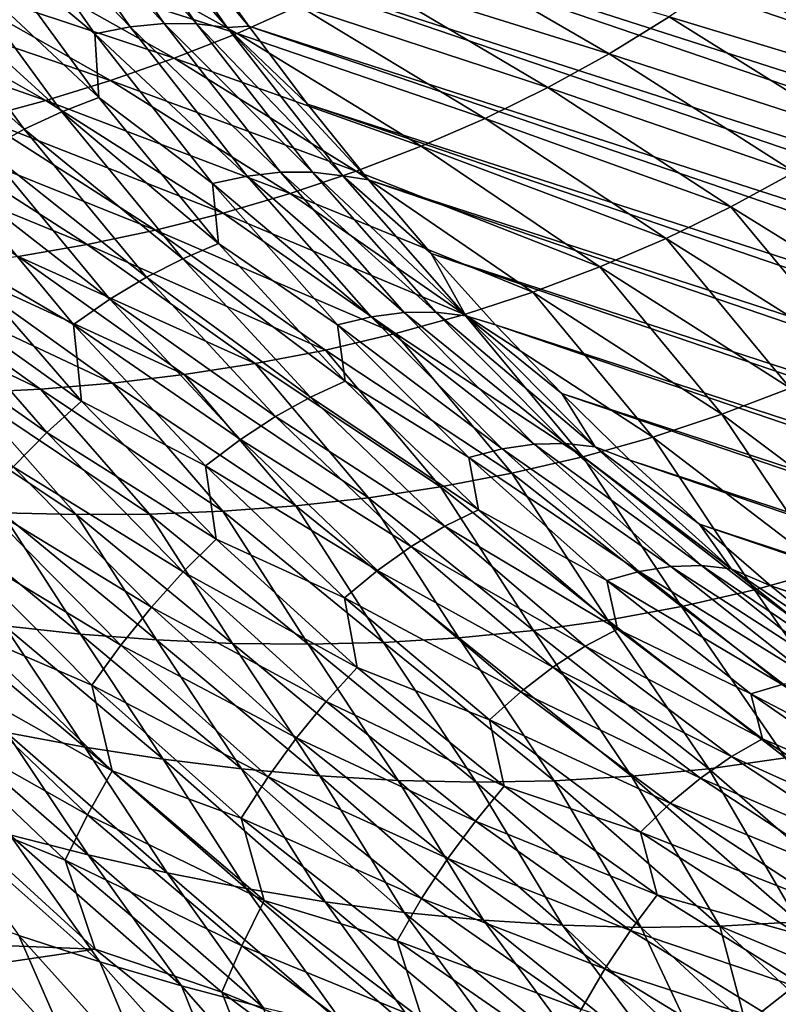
# Model space of a CAD drawing. Header units: metres. Extents: x -46 to 104, y -30 to 30.
# Tile 573 of 656: x 77.29 to 79.25, y -7.08 to -4.54. Entities that reach past the tile are written whole.
import ezdxf

# ---------------------------------------------------------------- set-up
doc = ezdxf.new("R2010")
doc.units = ezdxf.units.M
doc.layers.add('solid_26_000_502_XXX', color=7, linetype='CONTINUOUS')

msp = doc.modelspace()

# ---------------------------------------------------------------- linework, layer by layer
at = {"layer": 'solid_26_000_502_XXX'}
for points in [[(76.480164, -1.757486, 287.593811), (84.665817, -4.294798, 299.915894), (84.752777, -4.560607, 299.801971)], [(76.565346, -2.013851, 287.482971), (76.480164, -1.757486, 287.593811), (84.752777, -4.560607, 299.801971)], [(76.565346, -2.013851, 287.482971), (84.752777, -4.560607, 299.801971), (84.845871, -4.822723, 299.684387)], [(76.656532, -2.266561, 287.368591), (76.565346, -2.013851, 287.482971), (84.845871, -4.822723, 299.684387)], [(76.656532, -2.266561, 287.368591), (84.845871, -4.822723, 299.684387), (84.94503, -5.080961, 299.563232)], [(76.753639, -2.515433, 287.250732), (76.656532, -2.266561, 287.368591), (84.94503, -5.080961, 299.563232)], [(76.753639, -2.515433, 287.250732), (84.94503, -5.080961, 299.563232), (85.050186, -5.335137, 299.438599)], [(76.856613, -2.760286, 287.129456), (76.753639, -2.515433, 287.250732), (85.050186, -5.335137, 299.438599)], [(76.856613, -2.760286, 287.129456), (85.050186, -5.335137, 299.438599), (85.161263, -5.585072, 299.310577)], [(76.96537, -3.00094, 287.004913), (76.856613, -2.760286, 287.129456), (85.161263, -5.585072, 299.310577)], [(76.96537, -3.00094, 287.004913), (85.161263, -5.585072, 299.310577), (85.278175, -5.830588, 299.17923)], [(77.079834, -3.237222, 286.877106), (76.96537, -3.00094, 287.004913), (85.278175, -5.830588, 299.17923)], [(77.079834, -3.237222, 286.877106), (85.278175, -5.830588, 299.17923), (85.400848, -6.071513, 299.044678)], [(77.199921, -3.468959, 286.746216), (77.079834, -3.237222, 286.877106), (85.400848, -6.071513, 299.044678)], [(77.199921, -3.468959, 286.746216), (85.400848, -6.071513, 299.044678), (85.529198, -6.307675, 298.907013)], [(77.325546, -3.695983, 286.612274), (77.199921, -3.468959, 286.746216), (85.529198, -6.307675, 298.907013)], [(77.325546, -3.695983, 286.612274), (85.529198, -6.307675, 298.907013), (85.663124, -6.538907, 298.766327)], [(77.456612, -3.918128, 286.475403), (77.325546, -3.695983, 286.612274), (85.663124, -6.538907, 298.766327)], [(77.456612, -3.918128, 286.475403), (85.663124, -6.538907, 298.766327), (85.802536, -6.765045, 298.622711)], [(77.593025, -4.135234, 286.335693), (77.456612, -3.918128, 286.475403), (85.802536, -6.765045, 298.622711)], [(77.593025, -4.135234, 286.335693), (85.802536, -6.765045, 298.622711), (85.947342, -6.985929, 298.476288)], [(77.734688, -4.347141, 286.193268), (77.593025, -4.135234, 286.335693), (85.947342, -6.985929, 298.476288)], [(77.199966, -4.166288, 285.839081), (77.2929, -4.150308, 285.924347), (77.57579, -4.555793, 285.643372)], [(77.2929, -4.150308, 285.924347), (77.381798, -4.143025, 286.014801), (77.663338, -4.547146, 285.735046)], [(77.57579, -4.555793, 285.643372), (77.2929, -4.150308, 285.924347), (77.663338, -4.547146, 285.735046)], [(77.381798, -4.143025, 286.014801), (77.466164, -4.144701, 286.109619), (77.746796, -4.547897, 285.830688)], [(77.663338, -4.547146, 285.735046), (77.381798, -4.143025, 286.014801), (77.746796, -4.547897, 285.830688)], [(77.466164, -4.144701, 286.109619), (77.54525, -4.155133, 286.208252), (77.825409, -4.557845, 285.929779)], [(77.746796, -4.547897, 285.830688), (77.466164, -4.144701, 286.109619), (77.825409, -4.557845, 285.929779)], [(77.54525, -4.155133, 286.208252), (77.734688, -4.347141, 286.193268), (77.8815, -4.553697, 286.048187)], [(77.825409, -4.557845, 285.929779), (77.54525, -4.155133, 286.208252), (77.8815, -4.553697, 286.048187)], [(77.484619, -4.573559, 285.556488), (77.199966, -4.166288, 285.839081), (77.57579, -4.555793, 285.643372)], [(77.204559, -4.340476, 285.658386), (77.199966, -4.166288, 285.839081), (77.484619, -4.573559, 285.556488)], [(77.364349, -4.30243, 300.16214), (77.208099, -4.366439, 300.024139), (77.851456, -4.572624, 300.161926)], [(77.364349, -4.30243, 300.16214), (77.851456, -4.572624, 300.161926), (78.010651, -4.501893, 300.310791)], [(79.261406, -4.315893, 301.133789), (79.115677, -4.427247, 300.976929), (79.755127, -4.606744, 301.243103)], [(77.106544, -4.374485, 285.584351), (77.204559, -4.340476, 285.658386), (77.494957, -4.73806, 285.373596)], [(77.494957, -4.73806, 285.373596), (77.204559, -4.340476, 285.658386), (77.484619, -4.573559, 285.556488)], [(77.734688, -4.347141, 286.193268), (85.947342, -6.985929, 298.476288), (86.097427, -7.201404, 298.327148)], [(77.8815, -4.553697, 286.048187), (77.734688, -4.347141, 286.193268), (86.097427, -7.201404, 298.327148)], [(78.319427, -4.339811, 300.607239), (78.16674, -4.424345, 300.45932), (78.810989, -4.625399, 300.659088)], [(78.319427, -4.339811, 300.607239), (78.810989, -4.625399, 300.659088), (78.965416, -4.53037, 300.818573)], [(77.006798, -4.416948, 285.516968), (77.106544, -4.374485, 285.584351), (77.399529, -4.774557, 285.297241)], [(77.208099, -4.366439, 300.024139), (77.049339, -4.424639, 299.885986), (77.689453, -4.636715, 300.012939)], [(77.399529, -4.774557, 285.297241), (77.106544, -4.374485, 285.584351), (77.494957, -4.73806, 285.373596)], [(77.208099, -4.366439, 300.024139), (77.689453, -4.636715, 300.012939), (77.851456, -4.572624, 300.161926)], [(77.049339, -4.424639, 299.885986), (76.888336, -4.477188, 299.747833), (77.524925, -4.694352, 299.864044)], [(76.905968, -4.467443, 285.456757), (77.006798, -4.416948, 285.516968), (77.302765, -4.819869, 285.227142)], [(77.302765, -4.819869, 285.227142), (77.006798, -4.416948, 285.516968), (77.399529, -4.774557, 285.297241)], [(77.049339, -4.424639, 299.885986), (77.524925, -4.694352, 299.864044), (77.689453, -4.636715, 300.012939)], [(78.16674, -4.424345, 300.45932), (78.010651, -4.501893, 300.310791), (78.652748, -4.712494, 300.49884)], [(78.16674, -4.424345, 300.45932), (78.652748, -4.712494, 300.49884), (78.810989, -4.625399, 300.659088)], [(79.115677, -4.427247, 300.976929), (78.965416, -4.53037, 300.818573), (79.604172, -4.723559, 301.072998)], [(79.115677, -4.427247, 300.976929), (79.604172, -4.723559, 301.072998), (79.755127, -4.606744, 301.243103)], [(76.888336, -4.477188, 299.747833), (76.725327, -4.524244, 299.609802), (77.358147, -4.745722, 299.715454)], [(76.888336, -4.477188, 299.747833), (77.358147, -4.745722, 299.715454), (77.524925, -4.694352, 299.864044)], [(77.205261, -4.87355, 285.16394), (76.905968, -4.467443, 285.456757), (77.302765, -4.819869, 285.227142)], [(78.010651, -4.501893, 300.310791), (77.851456, -4.572624, 300.161926), (78.491035, -4.791835, 300.338104)], [(78.010651, -4.501893, 300.310791), (78.491035, -4.791835, 300.338104), (78.652748, -4.712494, 300.49884)], [(76.725327, -4.524244, 299.609802), (77.189354, -4.791017, 299.567291), (77.358147, -4.745722, 299.715454)], [(78.965416, -4.53037, 300.818573), (78.810989, -4.625399, 300.659088), (79.448578, -4.831275, 300.901367)], [(78.965416, -4.53037, 300.818573), (79.448578, -4.831275, 300.901367), (79.604172, -4.723559, 301.072998)], [(77.484619, -4.573559, 285.556488), (77.57579, -4.555793, 285.643372), (77.877609, -4.940445, 285.352966)], [(77.57579, -4.555793, 285.643372), (77.663338, -4.547146, 285.735046), (77.96373, -4.930551, 285.445892)], [(77.877609, -4.940445, 285.352966), (77.57579, -4.555793, 285.643372), (77.96373, -4.930551, 285.445892)], [(77.663338, -4.547146, 285.735046), (77.746796, -4.547897, 285.830688), (78.046219, -4.930454, 285.542389)], [(77.96373, -4.930551, 285.445892), (77.663338, -4.547146, 285.735046), (78.046219, -4.930454, 285.542389)], [(77.746796, -4.547897, 285.830688), (77.825409, -4.557845, 285.929779), (78.124329, -4.939958, 285.641937)], [(78.046219, -4.930454, 285.542389), (77.746796, -4.547897, 285.830688), (78.124329, -4.939958, 285.641937)], [(77.825409, -4.557845, 285.929779), (77.8815, -4.553697, 286.048187), (78.033348, -4.754749, 285.900604)], [(77.825409, -4.557845, 285.929779), (78.033348, -4.754749, 285.900604), (78.190125, -4.950153, 285.75061)], [(78.124329, -4.939958, 285.641937), (77.825409, -4.557845, 285.929779), (78.190125, -4.950153, 285.75061)], [(77.8815, -4.553697, 286.048187), (86.097427, -7.201404, 298.327148), (86.252693, -7.411316, 298.175415)], [(78.033348, -4.754749, 285.900604), (77.8815, -4.553697, 286.048187), (86.252693, -7.411316, 298.175415)], [(77.788315, -4.959847, 285.264435), (77.484619, -4.573559, 285.556488), (77.877609, -4.940445, 285.352966)], [(77.494957, -4.73806, 285.373596), (77.484619, -4.573559, 285.556488), (77.788315, -4.959847, 285.264435)], [(77.851456, -4.572624, 300.161926), (77.689453, -4.636715, 300.012939), (78.32618, -4.863619, 300.177216)], [(77.851456, -4.572624, 300.161926), (78.32618, -4.863619, 300.177216), (78.491035, -4.791835, 300.338104)], [(77.689453, -4.636715, 300.012939), (77.524925, -4.694352, 299.864044), (78.158478, -4.928052, 300.016449)], [(77.689453, -4.636715, 300.012939), (78.158478, -4.928052, 300.016449), (78.32618, -4.863619, 300.177216)], [(78.810989, -4.625399, 300.659088), (78.652748, -4.712494, 300.49884), (79.288727, -4.930047, 300.728668)], [(78.810989, -4.625399, 300.659088), (79.288727, -4.930047, 300.728668), (79.448578, -4.831275, 300.901367)], [(77.524925, -4.694352, 299.864044), (77.358147, -4.745722, 299.715454), (77.988243, -4.985352, 299.856018)], [(77.524925, -4.694352, 299.864044), (77.988243, -4.985352, 299.856018), (78.158478, -4.928052, 300.016449)], [(78.652748, -4.712494, 300.49884), (78.491035, -4.791835, 300.338104), (79.124985, -5.020058, 300.555298)], [(78.652748, -4.712494, 300.49884), (79.124985, -5.020058, 300.555298), (79.288727, -4.930047, 300.728668)], [(77.399529, -4.774557, 285.297241), (77.494957, -4.73806, 285.373596), (77.803825, -5.11458, 285.079742)], [(77.803825, -5.11458, 285.079742), (77.494957, -4.73806, 285.373596), (77.788315, -4.959847, 285.264435)], [(77.358147, -4.745722, 299.715454), (77.189354, -4.791017, 299.567291), (77.815742, -5.035736, 299.696167)], [(77.358147, -4.745722, 299.715454), (77.815742, -5.035736, 299.696167), (77.988243, -4.985352, 299.856018)], [(78.033348, -4.754749, 285.900604), (86.252693, -7.411316, 298.175415), (86.413025, -7.615516, 298.021149)], [(78.190125, -4.950153, 285.75061), (78.033348, -4.754749, 285.900604), (86.413025, -7.615516, 298.021149)], [(77.189354, -4.791017, 299.567291), (77.018806, -4.830424, 299.419739), (77.641251, -5.07943, 299.537079)], [(77.189354, -4.791017, 299.567291), (77.641251, -5.07943, 299.537079), (77.815742, -5.035736, 299.696167)], [(77.302765, -4.819869, 285.227142), (77.399529, -4.774557, 285.297241), (77.711128, -5.153346, 285.000977)], [(77.711128, -5.153346, 285.000977), (77.399529, -4.774557, 285.297241), (77.803825, -5.11458, 285.079742)], [(78.491035, -4.791835, 300.338104), (78.32618, -4.863619, 300.177216), (78.95771, -5.101515, 300.381622)], [(78.491035, -4.791835, 300.338104), (78.95771, -5.101515, 300.381622), (79.124985, -5.020058, 300.555298)], [(77.205261, -4.87355, 285.16394), (77.302765, -4.819869, 285.227142), (77.617516, -5.201256, 284.928162)], [(77.617516, -5.201256, 284.928162), (77.302765, -4.819869, 285.227142), (77.711128, -5.153346, 285.000977)], [(77.018806, -4.830424, 299.419739), (76.84671, -4.864133, 299.272949), (77.464996, -5.116654, 299.378906)], [(77.018806, -4.830424, 299.419739), (77.464996, -5.116654, 299.378906), (77.641251, -5.07943, 299.537079)], [(76.84671, -4.864133, 299.272949), (77.287231, -5.147632, 299.221863), (77.464996, -5.116654, 299.378906)], [(78.32618, -4.863619, 300.177216), (78.158478, -4.928052, 300.016449), (78.787254, -5.174641, 300.207977)], [(78.32618, -4.863619, 300.177216), (78.787254, -5.174641, 300.207977), (78.95771, -5.101515, 300.381622)], [(77.107742, -4.935235, 285.108063), (77.205261, -4.87355, 285.16394), (77.523537, -5.257843, 284.861877)], [(77.523537, -5.257843, 284.861877), (77.205261, -4.87355, 285.16394), (77.617516, -5.201256, 284.928162)], [(77.429893, -5.322719, 284.802582), (77.107742, -4.935235, 285.108063), (77.523537, -5.257843, 284.861877)], [(77.12117, -5.141707, 284.954437), (77.107742, -4.935235, 285.108063), (77.429893, -5.322719, 284.802582)], [(77.788315, -4.959847, 285.264435), (77.877609, -4.940445, 285.352966), (78.19754, -5.303217, 285.053894)], [(77.877609, -4.940445, 285.352966), (77.96373, -4.930551, 285.445892), (78.282143, -5.292195, 285.148132)], [(78.19754, -5.303217, 285.053894), (77.877609, -4.940445, 285.352966), (78.282143, -5.292195, 285.148132)], [(77.96373, -4.930551, 285.445892), (78.046219, -4.930454, 285.542389), (78.363617, -5.291332, 285.245514)], [(78.282143, -5.292195, 285.148132), (77.96373, -4.930551, 285.445892), (78.363617, -5.291332, 285.245514)], [(78.158478, -4.928052, 300.016449), (77.988243, -4.985352, 299.856018), (78.613937, -5.239675, 300.034637)], [(78.046219, -4.930454, 285.542389), (78.124329, -4.939958, 285.641937), (78.441193, -5.300436, 285.34549)], [(78.363617, -5.291332, 285.245514), (78.046219, -4.930454, 285.542389), (78.441193, -5.300436, 285.34549)], [(78.124329, -4.939958, 285.641937), (78.190125, -4.950153, 285.75061), (78.351715, -5.139767, 285.598328)], [(78.441193, -5.300436, 285.34549), (78.124329, -4.939958, 285.641937), (78.351715, -5.139767, 285.598328)], [(78.158478, -4.928052, 300.016449), (78.613937, -5.239675, 300.034637), (78.787254, -5.174641, 300.207977)], [(79.288727, -4.930047, 300.728668), (79.124985, -5.020058, 300.555298), (79.620094, -5.326318, 300.670166)], [(78.110214, -5.324097, 284.963684), (77.788315, -4.959847, 285.264435), (78.19754, -5.303217, 285.053894)], [(77.803825, -5.11458, 285.079742), (77.788315, -4.959847, 285.264435), (78.110214, -5.324097, 284.963684)], [(78.190125, -4.950153, 285.75061), (86.413025, -7.615516, 298.021149), (86.578316, -7.813861, 297.864502)], [(78.351715, -5.139767, 285.598328), (78.190125, -4.950153, 285.75061), (86.578316, -7.813861, 297.864502)], [(77.988243, -4.985352, 299.856018), (77.815742, -5.035736, 299.696167), (78.438057, -5.296862, 299.861938)], [(77.988243, -4.985352, 299.856018), (78.438057, -5.296862, 299.861938), (78.613937, -5.239675, 300.034637)], [(79.124985, -5.020058, 300.555298), (78.95771, -5.101515, 300.381622), (79.450432, -5.411179, 300.485321)], [(79.124985, -5.020058, 300.555298), (79.450432, -5.411179, 300.485321), (79.620094, -5.326318, 300.670166)], [(77.815742, -5.035736, 299.696167), (77.641251, -5.07943, 299.537079), (78.259918, -5.346457, 299.690063)], [(77.815742, -5.035736, 299.696167), (78.259918, -5.346457, 299.690063), (78.438057, -5.296862, 299.861938)], [(77.641251, -5.07943, 299.537079), (77.464996, -5.116654, 299.378906), (78.079796, -5.388716, 299.519257)], [(77.641251, -5.07943, 299.537079), (78.079796, -5.388716, 299.519257), (78.259918, -5.346457, 299.690063)], [(77.464996, -5.116654, 299.378906), (77.287231, -5.147632, 299.221863), (77.897934, -5.423893, 299.349731)], [(77.464996, -5.116654, 299.378906), (77.897934, -5.423893, 299.349731), (78.079796, -5.388716, 299.519257)], [(77.711128, -5.153346, 285.000977), (77.803825, -5.11458, 285.079742), (78.130318, -5.469026, 284.777618)], [(78.130318, -5.469026, 284.777618), (77.803825, -5.11458, 285.079742), (78.110214, -5.324097, 284.963684)], [(78.95771, -5.101515, 300.381622), (78.787254, -5.174641, 300.207977), (79.277557, -5.487091, 300.300629)], [(78.95771, -5.101515, 300.381622), (79.277557, -5.487091, 300.300629), (79.450432, -5.411179, 300.485321)], [(77.027222, -5.219287, 284.912964), (77.12117, -5.141707, 284.954437), (77.450203, -5.520533, 284.645721)], [(77.287231, -5.147632, 299.221863), (77.108177, -5.172578, 299.06601), (77.714592, -5.452246, 299.181641)], [(77.450203, -5.520533, 284.645721), (77.12117, -5.141707, 284.954437), (77.429893, -5.322719, 284.802582)], [(77.287231, -5.147632, 299.221863), (77.714592, -5.452246, 299.181641), (77.897934, -5.423893, 299.349731)], [(78.351715, -5.139767, 285.598328), (86.578316, -7.813861, 297.864502), (86.748444, -8.006209, 297.705597)], [(78.518005, -5.323451, 285.443817), (78.351715, -5.139767, 285.598328), (86.748444, -8.006209, 297.705597)], [(78.441193, -5.300436, 285.34549), (78.351715, -5.139767, 285.598328), (78.518005, -5.323451, 285.443817)], [(77.108177, -5.172578, 299.06601), (76.92804, -5.191708, 298.911499), (77.529991, -5.474023, 299.015137)], [(77.108177, -5.172578, 299.06601), (77.529991, -5.474023, 299.015137), (77.714592, -5.452246, 299.181641)], [(77.617516, -5.201256, 284.928162), (77.711128, -5.153346, 285.000977), (78.040504, -5.509833, 284.696411)], [(78.040504, -5.509833, 284.696411), (77.711128, -5.153346, 285.000977), (78.130318, -5.469026, 284.777618)], [(78.787254, -5.174641, 300.207977), (78.613937, -5.239675, 300.034637), (79.101791, -5.554307, 300.116364)], [(78.787254, -5.174641, 300.207977), (79.101791, -5.554307, 300.116364), (79.277557, -5.487091, 300.300629)], [(76.92804, -5.191708, 298.911499), (76.747009, -5.205228, 298.758453), (77.344345, -5.489472, 298.850372)], [(76.92804, -5.191708, 298.911499), (77.344345, -5.489472, 298.850372), (77.529991, -5.474023, 299.015137)], [(77.523537, -5.257843, 284.861877), (77.617516, -5.201256, 284.928162), (77.950195, -5.56008, 284.620758)], [(77.950195, -5.56008, 284.620758), (77.617516, -5.201256, 284.928162), (78.040504, -5.509833, 284.696411)], [(76.747009, -5.205228, 298.758453), (77.15786, -5.498832, 298.687408), (77.344345, -5.489472, 298.850372)], [(76.935455, -5.30347, 284.879761), (77.027222, -5.219287, 284.912964), (77.360786, -5.601637, 284.600372)], [(77.360786, -5.601637, 284.600372), (77.027222, -5.219287, 284.912964), (77.450203, -5.520533, 284.645721)], [(78.613937, -5.239675, 300.034637), (78.438057, -5.296862, 299.861938), (78.923447, -5.613093, 299.932861)], [(78.613937, -5.239675, 300.034637), (78.923447, -5.613093, 299.932861), (79.101791, -5.554307, 300.116364)], [(77.429893, -5.322719, 284.802582), (77.523537, -5.257843, 284.861877), (77.859924, -5.619278, 284.551331)], [(77.859924, -5.619278, 284.551331), (77.523537, -5.257843, 284.861877), (77.950195, -5.56008, 284.620758)], [(77.273811, -5.689544, 284.562988), (76.935455, -5.30347, 284.879761), (77.360786, -5.601637, 284.600372)], [(78.110214, -5.324097, 284.963684), (78.19754, -5.303217, 285.053894), (78.534698, -5.64312, 284.747009)], [(78.19754, -5.303217, 285.053894), (78.282143, -5.292195, 285.148132), (78.617722, -5.631096, 284.84256)], [(78.534698, -5.64312, 284.747009), (78.19754, -5.303217, 285.053894), (78.617722, -5.631096, 284.84256)], [(78.438057, -5.296862, 299.861938), (78.259918, -5.346457, 299.690063), (78.742828, -5.663723, 299.750397)], [(78.282143, -5.292195, 285.148132), (78.363617, -5.291332, 285.245514), (78.698135, -5.629552, 284.940826)], [(78.617722, -5.631096, 284.84256), (78.282143, -5.292195, 285.148132), (78.698135, -5.629552, 284.940826)], [(78.363617, -5.291332, 285.245514), (78.441193, -5.300436, 285.34549), (78.775154, -5.638299, 285.04129)], [(78.698135, -5.629552, 284.940826), (78.363617, -5.291332, 285.245514), (78.775154, -5.638299, 285.04129)], [(78.438057, -5.296862, 299.861938), (78.742828, -5.663723, 299.750397), (78.923447, -5.613093, 299.932861)], [(78.441193, -5.300436, 285.34549), (78.518005, -5.323451, 285.443817), (78.688873, -5.501073, 285.287262)], [(78.775154, -5.638299, 285.04129), (78.441193, -5.300436, 285.34549), (78.688873, -5.501073, 285.287262)], [(77.770355, -5.687023, 284.488586), (77.429893, -5.322719, 284.802582), (77.859924, -5.619278, 284.551331)], [(77.450203, -5.520533, 284.645721), (77.429893, -5.322719, 284.802582), (77.770355, -5.687023, 284.488586)], [(78.44944, -5.665313, 284.65506), (78.110214, -5.324097, 284.963684), (78.534698, -5.64312, 284.747009)], [(78.130318, -5.469026, 284.777618), (78.110214, -5.324097, 284.963684), (78.44944, -5.665313, 284.65506)], [(78.518005, -5.323451, 285.443817), (86.748444, -8.006209, 297.705597), (86.923286, -8.192426, 297.544495)], [(78.688873, -5.501073, 285.287262), (78.518005, -5.323451, 285.443817), (86.923286, -8.192426, 297.544495)], [(78.259918, -5.346457, 299.690063), (78.079796, -5.388716, 299.519257), (78.560204, -5.706475, 299.569183)], [(78.259918, -5.346457, 299.690063), (78.560204, -5.706475, 299.569183), (78.742828, -5.663723, 299.750397)], [(78.079796, -5.388716, 299.519257), (77.897934, -5.423893, 299.349731), (78.375847, -5.741626, 299.389496)], [(78.079796, -5.388716, 299.519257), (78.375847, -5.741626, 299.389496), (78.560204, -5.706475, 299.569183)], [(77.897934, -5.423893, 299.349731), (77.714592, -5.452246, 299.181641), (78.189995, -5.769456, 299.211456)], [(77.897934, -5.423893, 299.349731), (78.189995, -5.769456, 299.211456), (78.375847, -5.741626, 299.389496)], [(77.714592, -5.452246, 299.181641), (77.529991, -5.474023, 299.015137), (78.002884, -5.790239, 299.035278)], [(77.714592, -5.452246, 299.181641), (78.002884, -5.790239, 299.035278), (78.189995, -5.769456, 299.211456)], [(77.529991, -5.474023, 299.015137), (77.344345, -5.489472, 298.850372), (77.814728, -5.804246, 298.861115)], [(77.529991, -5.474023, 299.015137), (77.814728, -5.804246, 298.861115), (78.002884, -5.790239, 299.035278)], [(78.040504, -5.509833, 284.696411), (78.130318, -5.469026, 284.777618), (78.473579, -5.800449, 284.468048)], [(78.473579, -5.800449, 284.468048), (78.130318, -5.469026, 284.777618), (78.44944, -5.665313, 284.65506)], [(77.15786, -5.498832, 298.687408), (76.970734, -5.502335, 298.526428), (77.436111, -5.812982, 298.519287)], [(76.970734, -5.502335, 298.526428), (77.246017, -5.808218, 298.351837), (77.436111, -5.812982, 298.519287)], [(77.344345, -5.489472, 298.850372), (77.15786, -5.498832, 298.687408), (77.62574, -5.81174, 298.689087)], [(77.15786, -5.498832, 298.687408), (77.436111, -5.812982, 298.519287), (77.62574, -5.81174, 298.689087)], [(77.344345, -5.489472, 298.850372), (77.62574, -5.81174, 298.689087), (77.814728, -5.804246, 298.861115)], [(78.688873, -5.501073, 285.287262), (86.923286, -8.192426, 297.544495), (87.10273, -8.372377, 297.381348)], [(78.864189, -5.672503, 285.128723), (78.688873, -5.501073, 285.287262), (87.10273, -8.372377, 297.381348)], [(78.775154, -5.638299, 285.04129), (78.688873, -5.501073, 285.287262), (78.864189, -5.672503, 285.128723)], [(79.277557, -5.487091, 300.300629), (79.101791, -5.554307, 300.116364), (79.555351, -5.894029, 300.197144)], [(77.360786, -5.601637, 284.600372), (77.450203, -5.520533, 284.645721), (77.797058, -5.876012, 284.328888)], [(77.797058, -5.876012, 284.328888), (77.450203, -5.520533, 284.645721), (77.770355, -5.687023, 284.488586)], [(77.950195, -5.56008, 284.620758), (78.040504, -5.509833, 284.696411), (78.386772, -5.843061, 284.384338)], [(78.386772, -5.843061, 284.384338), (78.040504, -5.509833, 284.696411), (78.473579, -5.800449, 284.468048)], [(79.101791, -5.554307, 300.116364), (78.923447, -5.613093, 299.932861), (79.371498, -5.95487, 299.999329)], [(79.101791, -5.554307, 300.116364), (79.371498, -5.95487, 299.999329), (79.555351, -5.894029, 300.197144)], [(77.859924, -5.619278, 284.551331), (77.950195, -5.56008, 284.620758), (78.299919, -5.895371, 284.305817)], [(78.299919, -5.895371, 284.305817), (77.950195, -5.56008, 284.620758), (78.386772, -5.843061, 284.384338)], [(77.273811, -5.689544, 284.562988), (77.360786, -5.601637, 284.600372), (77.712379, -5.960269, 284.27951)], [(77.712379, -5.960269, 284.27951), (77.360786, -5.601637, 284.600372), (77.797058, -5.876012, 284.328888)], [(77.770355, -5.687023, 284.488586), (77.859924, -5.619278, 284.551331), (78.213516, -5.956878, 284.233154)], [(78.213516, -5.956878, 284.233154), (77.859924, -5.619278, 284.551331), (78.299919, -5.895371, 284.305817)], [(78.534698, -5.64312, 284.747009), (78.617722, -5.631096, 284.84256), (78.969543, -5.946332, 284.530029)], [(78.617722, -5.631096, 284.84256), (78.698135, -5.629552, 284.940826), (79.048851, -5.944193, 284.629181)], [(78.969543, -5.946332, 284.530029), (78.617722, -5.631096, 284.84256), (79.048851, -5.944193, 284.629181)], [(78.698135, -5.629552, 284.940826), (78.775154, -5.638299, 285.04129), (79.12529, -5.95263, 284.730133)], [(79.048851, -5.944193, 284.629181), (78.698135, -5.629552, 284.940826), (79.12529, -5.95263, 284.730133)], [(78.923447, -5.613093, 299.932861), (78.742828, -5.663723, 299.750397), (79.18531, -6.006736, 299.802795)], [(78.923447, -5.613093, 299.932861), (79.18531, -6.006736, 299.802795), (79.371498, -5.95487, 299.999329)], [(78.44944, -5.665313, 284.65506), (78.534698, -5.64312, 284.747009), (78.888176, -5.959227, 284.433105)], [(78.888176, -5.959227, 284.433105), (78.534698, -5.64312, 284.747009), (78.969543, -5.946332, 284.530029)], [(78.775154, -5.638299, 285.04129), (78.864189, -5.672503, 285.128723), (79.043839, -5.837617, 284.968323)], [(79.12529, -5.95263, 284.730133), (78.775154, -5.638299, 285.04129), (79.043839, -5.837617, 284.968323)], [(78.805069, -5.982563, 284.339386), (78.44944, -5.665313, 284.65506), (78.888176, -5.959227, 284.433105)], [(78.473579, -5.800449, 284.468048), (78.44944, -5.665313, 284.65506), (78.805069, -5.982563, 284.339386)], [(78.742828, -5.663723, 299.750397), (78.560204, -5.706475, 299.569183), (78.997093, -6.04994, 299.607758)], [(78.742828, -5.663723, 299.750397), (78.997093, -6.04994, 299.607758), (79.18531, -6.006736, 299.802795)], [(78.864189, -5.672503, 285.128723), (87.10273, -8.372377, 297.381348), (87.286636, -8.545938, 297.216278)], [(79.043839, -5.837617, 284.968323), (78.864189, -5.672503, 285.128723), (87.286636, -8.545938, 297.216278)], [(77.189896, -5.7836, 284.533936), (77.273811, -5.689544, 284.562988), (77.630432, -6.051506, 284.237915)], [(77.630432, -6.051506, 284.237915), (77.273811, -5.689544, 284.562988), (77.712379, -5.960269, 284.27951)], [(78.128212, -6.027155, 284.16687), (77.770355, -5.687023, 284.488586), (78.213516, -5.956878, 284.233154)], [(77.797058, -5.876012, 284.328888), (77.770355, -5.687023, 284.488586), (78.128212, -6.027155, 284.16687)], [(78.560204, -5.706475, 299.569183), (78.375847, -5.741626, 299.389496), (78.807106, -6.084796, 299.41452)], [(78.560204, -5.706475, 299.569183), (78.807106, -6.084796, 299.41452), (78.997093, -6.04994, 299.607758)], [(78.375847, -5.741626, 299.389496), (78.189995, -5.769456, 299.211456), (78.615623, -6.111618, 299.223267)], [(78.375847, -5.741626, 299.389496), (78.615623, -6.111618, 299.223267), (78.807106, -6.084796, 299.41452)], [(77.109627, -5.883122, 284.513367), (77.189896, -5.7836, 284.533936), (77.551781, -6.149044, 284.204407)], [(77.551781, -6.149044, 284.204407), (77.189896, -5.7836, 284.533936), (77.630432, -6.051506, 284.237915)], [(78.189995, -5.769456, 299.211456), (78.002884, -5.790239, 299.035278), (78.422882, -6.130717, 299.034241)], [(78.189995, -5.769456, 299.211456), (78.422882, -6.130717, 299.034241), (78.615623, -6.111618, 299.223267)], [(77.055634, -5.797692, 298.186798), (77.251877, -6.099822, 297.954102), (77.447823, -6.120867, 298.127106)], [(77.246017, -5.808218, 298.351837), (77.055634, -5.797692, 298.186798), (77.447823, -6.120867, 298.127106)], [(77.246017, -5.808218, 298.351837), (77.447823, -6.120867, 298.127106), (77.6437, -6.135921, 298.30304)], [(77.436111, -5.812982, 298.519287), (77.246017, -5.808218, 298.351837), (77.6437, -6.135921, 298.30304)], [(77.814728, -5.804246, 298.861115), (77.62574, -5.81174, 298.689087), (78.034523, -6.146967, 298.663361)], [(78.002884, -5.790239, 299.035278), (77.814728, -5.804246, 298.861115), (78.229111, -6.1424, 298.847534)], [(77.814728, -5.804246, 298.861115), (78.034523, -6.146967, 298.663361), (78.229111, -6.1424, 298.847534)], [(78.002884, -5.790239, 299.035278), (78.229111, -6.1424, 298.847534), (78.422882, -6.130717, 299.034241)], [(78.386772, -5.843061, 284.384338), (78.473579, -5.800449, 284.468048), (78.83268, -6.107962, 284.151825)], [(78.83268, -6.107962, 284.151825), (78.473579, -5.800449, 284.468048), (78.805069, -5.982563, 284.339386)], [(77.62574, -5.81174, 298.689087), (77.436111, -5.812982, 298.519287), (77.839325, -6.144713, 298.481842)], [(77.436111, -5.812982, 298.519287), (77.6437, -6.135921, 298.30304), (77.839325, -6.144713, 298.481842)], [(77.62574, -5.81174, 298.689087), (77.839325, -6.144713, 298.481842), (78.034523, -6.146967, 298.663361)], [(78.299919, -5.895371, 284.305817), (78.386772, -5.843061, 284.384338), (78.749001, -6.152135, 284.065582)], [(78.749001, -6.152135, 284.065582), (78.386772, -5.843061, 284.384338), (78.83268, -6.107962, 284.151825)], [(79.043839, -5.837617, 284.968323), (87.286636, -8.545938, 297.216278), (87.474876, -8.712982, 297.049347)], [(79.227669, -5.996295, 284.806183), (79.043839, -5.837617, 284.968323), (87.474876, -8.712982, 297.049347)], [(79.12529, -5.95263, 284.730133), (79.043839, -5.837617, 284.968323), (79.227669, -5.996295, 284.806183)], [(77.476997, -6.252174, 284.17923), (77.109627, -5.883122, 284.513367), (77.551781, -6.149044, 284.204407)], [(77.154533, -6.113164, 284.390625), (77.109627, -5.883122, 284.513367), (77.476997, -6.252174, 284.17923)], [(77.712379, -5.960269, 284.27951), (77.797058, -5.876012, 284.328888), (78.160797, -6.207194, 284.00473)], [(78.160797, -6.207194, 284.00473), (77.797058, -5.876012, 284.328888), (78.128212, -6.027155, 284.16687)], [(78.213516, -5.956878, 284.233154), (78.299919, -5.895371, 284.305817), (78.665741, -6.206227, 283.984131)], [(78.665741, -6.206227, 283.984131), (78.299919, -5.895371, 284.305817), (78.749001, -6.152135, 284.065582)], [(77.630432, -6.051506, 284.237915), (77.712379, -5.960269, 284.27951), (78.08107, -6.294218, 283.951294)], [(78.08107, -6.294218, 283.951294), (77.712379, -5.960269, 284.27951), (78.160797, -6.207194, 284.00473)], [(78.128212, -6.027155, 284.16687), (78.213516, -5.956878, 284.233154), (78.583359, -6.269725, 283.908234)], [(78.583359, -6.269725, 283.908234), (78.213516, -5.956878, 284.233154), (78.665741, -6.206227, 283.984131)], [(78.805069, -5.982563, 284.339386), (78.888176, -5.959227, 284.433105), (79.257004, -6.250677, 284.113098)], [(78.888176, -5.959227, 284.433105), (78.969543, -5.946332, 284.530029), (79.336662, -6.237046, 284.211365)], [(79.257004, -6.250677, 284.113098), (78.888176, -5.959227, 284.433105), (79.336662, -6.237046, 284.211365)], [(78.969543, -5.946332, 284.530029), (79.048851, -5.944193, 284.629181), (79.414825, -6.234403, 284.311432)], [(79.336662, -6.237046, 284.211365), (78.969543, -5.946332, 284.530029), (79.414825, -6.234403, 284.311432)], [(79.048851, -5.944193, 284.629181), (79.12529, -5.95263, 284.730133), (79.490654, -6.242575, 284.412872)], [(79.414825, -6.234403, 284.311432), (79.048851, -5.944193, 284.629181), (79.490654, -6.242575, 284.412872)], [(79.12529, -5.95263, 284.730133), (79.227669, -5.996295, 284.806183), (79.415565, -6.148421, 284.642426)], [(79.490654, -6.242575, 284.412872), (79.12529, -5.95263, 284.730133), (79.415565, -6.148421, 284.642426)], [(79.371498, -5.95487, 299.999329), (79.18531, -6.006736, 299.802795), (79.655312, -6.356551, 299.919525)], [(79.176125, -6.274981, 284.017609), (78.805069, -5.982563, 284.339386), (79.257004, -6.250677, 284.113098)], [(78.83268, -6.107962, 284.151825), (78.805069, -5.982563, 284.339386), (79.176125, -6.274981, 284.017609)], [(79.18531, -6.006736, 299.802795), (78.997093, -6.04994, 299.607758), (79.461197, -6.40286, 299.708557)], [(79.18531, -6.006736, 299.802795), (79.461197, -6.40286, 299.708557), (79.655312, -6.356551, 299.919525)], [(79.227669, -5.996295, 284.806183), (87.474876, -8.712982, 297.049347), (87.667328, -8.873395, 296.880737)], [(79.415565, -6.148421, 284.642426), (79.227669, -5.996295, 284.806183), (87.667328, -8.873395, 296.880737)], [(78.502472, -6.342189, 283.838379), (78.128212, -6.027155, 284.16687), (78.583359, -6.269725, 283.908234)], [(78.160797, -6.207194, 284.00473), (78.128212, -6.027155, 284.16687), (78.502472, -6.342189, 283.838379)], [(77.551781, -6.149044, 284.204407), (77.630432, -6.051506, 284.237915), (78.004356, -6.388375, 283.905396)], [(78.004356, -6.388375, 283.905396), (77.630432, -6.051506, 284.237915), (78.08107, -6.294218, 283.951294)], [(78.997093, -6.04994, 299.607758), (78.807106, -6.084796, 299.41452), (79.265236, -6.439876, 299.499634)], [(78.997093, -6.04994, 299.607758), (79.265236, -6.439876, 299.499634), (79.461197, -6.40286, 299.708557)], [(77.056015, -6.073038, 297.784058), (77.256859, -6.374759, 297.565216), (77.458626, -6.412019, 297.743958)], [(77.251877, -6.099822, 297.954102), (77.056015, -6.073038, 297.784058), (77.458626, -6.412019, 297.743958)], [(78.807106, -6.084796, 299.41452), (78.615623, -6.111618, 299.223267), (79.067688, -6.467955, 299.292969)], [(78.807106, -6.084796, 299.41452), (79.067688, -6.467955, 299.292969), (79.265236, -6.439876, 299.499634)], [(77.085197, -6.22279, 284.385803), (77.154533, -6.113164, 284.390625), (77.529327, -6.473464, 284.052887)], [(77.529327, -6.473464, 284.052887), (77.154533, -6.113164, 284.390625), (77.476997, -6.252174, 284.17923)], [(77.251877, -6.099822, 297.954102), (77.458626, -6.412019, 297.743958), (77.660645, -6.443248, 297.926208)], [(77.447823, -6.120867, 298.127106), (77.251877, -6.099822, 297.954102), (77.660645, -6.443248, 297.926208)], [(78.615623, -6.111618, 299.223267), (78.422882, -6.130717, 299.034241), (78.86882, -6.487452, 299.088837)], [(78.615623, -6.111618, 299.223267), (78.86882, -6.487452, 299.088837), (79.067688, -6.467955, 299.292969)], [(78.749001, -6.152135, 284.065582), (78.83268, -6.107962, 284.151825), (79.206657, -6.390739, 283.829803)], [(79.206657, -6.390739, 283.829803), (78.83268, -6.107962, 284.151825), (79.176125, -6.274981, 284.017609)], [(77.447823, -6.120867, 298.127106), (77.660645, -6.443248, 297.926208), (77.862778, -6.468171, 298.111908)], [(77.6437, -6.135921, 298.30304), (77.447823, -6.120867, 298.127106), (77.862778, -6.468171, 298.111908)], [(77.6437, -6.135921, 298.30304), (77.862778, -6.468171, 298.111908), (78.064857, -6.486493, 298.300964)], [(77.839325, -6.144713, 298.481842), (77.6437, -6.135921, 298.30304), (78.064857, -6.486493, 298.300964)], [(78.422882, -6.130717, 299.034241), (78.229111, -6.1424, 298.847534), (78.668884, -6.498714, 298.88739)], [(78.422882, -6.130717, 299.034241), (78.668884, -6.498714, 298.88739), (78.86882, -6.487452, 299.088837)], [(77.476997, -6.252174, 284.17923), (77.551781, -6.149044, 284.204407), (77.931198, -6.488965, 283.867371)], [(77.931198, -6.488965, 283.867371), (77.551781, -6.149044, 284.204407), (78.004356, -6.388375, 283.905396)], [(77.839325, -6.144713, 298.481842), (78.064857, -6.486493, 298.300964), (78.266693, -6.497903, 298.493317)], [(78.034523, -6.146967, 298.663361), (77.839325, -6.144713, 298.481842), (78.266693, -6.497903, 298.493317)], [(78.229111, -6.1424, 298.847534), (78.034523, -6.146967, 298.663361), (78.468102, -6.502086, 298.688843)], [(78.034523, -6.146967, 298.663361), (78.266693, -6.497903, 298.493317), (78.468102, -6.502086, 298.688843)], [(78.229111, -6.1424, 298.847534), (78.468102, -6.502086, 298.688843), (78.668884, -6.498714, 298.88739)], [(78.665741, -6.206227, 283.984131), (78.749001, -6.152135, 284.065582), (79.126213, -6.436222, 283.740997)], [(79.126213, -6.436222, 283.740997), (78.749001, -6.152135, 284.065582), (79.206657, -6.390739, 283.829803)], [(78.08107, -6.294218, 283.951294), (78.160797, -6.207194, 284.00473), (78.540459, -6.513192, 283.674133)], [(78.540459, -6.513192, 283.674133), (78.160797, -6.207194, 284.00473), (78.502472, -6.342189, 283.838379)], [(78.583359, -6.269725, 283.908234), (78.665741, -6.206227, 283.984131), (79.046669, -6.491807, 283.656616)], [(79.046669, -6.491807, 283.656616), (78.665741, -6.206227, 283.984131), (79.126213, -6.436222, 283.740997)], [(77.021187, -6.335672, 284.389679), (77.085197, -6.22279, 284.385803), (77.465775, -6.586679, 284.043243)], [(77.465775, -6.586679, 284.043243), (77.085197, -6.22279, 284.385803), (77.529327, -6.473464, 284.052887)], [(77.862114, -6.595258, 283.837494), (77.476997, -6.252174, 284.17923), (77.931198, -6.488965, 283.867371)], [(77.529327, -6.473464, 284.052887), (77.476997, -6.252174, 284.17923), (77.862114, -6.595258, 283.837494)], [(79.176125, -6.274981, 284.017609), (79.257004, -6.250677, 284.113098), (79.640175, -6.516675, 283.787811)], [(78.502472, -6.342189, 283.838379), (78.583359, -6.269725, 283.908234), (78.968437, -6.556973, 283.577423)], [(78.968437, -6.556973, 283.577423), (78.583359, -6.269725, 283.908234), (79.046669, -6.491807, 283.656616)], [(79.5616, -6.541767, 283.690521), (79.176125, -6.274981, 284.017609), (79.640175, -6.516675, 283.787811)], [(79.206657, -6.390739, 283.829803), (79.176125, -6.274981, 284.017609), (79.5616, -6.541767, 283.690521)], [(78.004356, -6.388375, 283.905396), (78.08107, -6.294218, 283.951294), (78.465851, -6.602585, 283.616577)], [(78.465851, -6.602585, 283.616577), (78.08107, -6.294218, 283.951294), (78.540459, -6.513192, 283.674133)], [(77.407639, -6.703195, 284.042236), (77.091629, -6.574636, 284.286346), (77.021187, -6.335672, 284.389679)], [(77.407639, -6.703195, 284.042236), (77.021187, -6.335672, 284.389679), (77.465775, -6.586679, 284.043243)], [(77.055519, -6.331759, 297.390015), (77.265015, -6.637909, 297.188904), (77.467667, -6.690112, 297.369293)], [(77.256859, -6.374759, 297.565216), (77.055519, -6.331759, 297.390015), (77.467667, -6.690112, 297.369293)], [(78.892128, -6.631266, 283.503937), (78.502472, -6.342189, 283.838379), (78.968437, -6.556973, 283.577423)], [(78.540459, -6.513192, 283.674133), (78.502472, -6.342189, 283.838379), (78.892128, -6.631266, 283.503937)], [(77.256859, -6.374759, 297.565216), (77.467667, -6.690112, 297.369293), (77.670914, -6.736561, 297.553589)], [(77.458626, -6.412019, 297.743958), (77.256859, -6.374759, 297.565216), (77.670914, -6.736561, 297.553589)], [(77.931198, -6.488965, 283.867371), (78.004356, -6.388375, 283.905396), (78.394569, -6.699241, 283.566315)], [(78.394569, -6.699241, 283.566315), (78.004356, -6.388375, 283.905396), (78.465851, -6.602585, 283.616577)], [(79.126213, -6.436222, 283.740997), (79.206657, -6.390739, 283.829803), (79.594513, -6.648025, 283.502869)], [(79.594513, -6.648025, 283.502869), (79.206657, -6.390739, 283.829803), (79.5616, -6.541767, 283.690521)], [(77.458626, -6.412019, 297.743958), (77.670914, -6.736561, 297.553589), (77.874565, -6.776919, 297.74176)], [(77.660645, -6.443248, 297.926208), (77.458626, -6.412019, 297.743958), (77.874565, -6.776919, 297.74176)], [(77.660645, -6.443248, 297.926208), (77.874565, -6.776919, 297.74176), (78.078484, -6.810893, 297.933777)], [(77.862778, -6.468171, 298.111908), (77.660645, -6.443248, 297.926208), (78.078484, -6.810893, 297.933777)], [(79.046669, -6.491807, 283.656616), (79.126213, -6.436222, 283.740997), (79.517395, -6.694559, 283.411499)], [(79.265236, -6.439876, 299.499634), (79.067688, -6.467955, 299.292969), (79.498878, -6.842786, 299.376801)], [(79.517395, -6.694559, 283.411499), (79.126213, -6.436222, 283.740997), (79.594513, -6.648025, 283.502869)], [(77.862778, -6.468171, 298.111908), (78.078484, -6.810893, 297.933777), (78.282524, -6.838182, 298.129547)], [(78.064857, -6.486493, 298.300964), (77.862778, -6.468171, 298.111908), (78.282524, -6.838182, 298.129547)], [(79.067688, -6.467955, 299.292969), (78.86882, -6.487452, 299.088837), (79.298126, -6.862792, 299.16095)], [(79.067688, -6.467955, 299.292969), (79.298126, -6.862792, 299.16095), (79.498878, -6.842786, 299.376801)], [(77.465775, -6.586679, 284.043243), (77.529327, -6.473464, 284.052887), (77.921379, -6.807606, 283.707947)], [(77.921379, -6.807606, 283.707947), (77.529327, -6.473464, 284.052887), (77.862114, -6.595258, 283.837494)], [(77.862114, -6.595258, 283.837494), (77.931198, -6.488965, 283.867371), (78.327103, -6.802441, 283.523712)], [(78.327103, -6.802441, 283.523712), (77.931198, -6.488965, 283.867371), (78.394569, -6.699241, 283.566315)], [(78.064857, -6.486493, 298.300964), (78.282524, -6.838182, 298.129547), (78.486504, -6.858467, 298.328979)], [(78.266693, -6.497903, 298.493317), (78.064857, -6.486493, 298.300964), (78.486504, -6.858467, 298.328979)], [(78.86882, -6.487452, 299.088837), (78.668884, -6.498714, 298.88739), (79.096268, -6.87393, 298.94812)], [(78.86882, -6.487452, 299.088837), (79.096268, -6.87393, 298.94812), (79.298126, -6.862792, 299.16095)], [(78.968437, -6.556973, 283.577423), (79.046669, -6.491807, 283.656616), (79.441673, -6.751341, 283.324158)], [(79.441673, -6.751341, 283.324158), (79.046669, -6.491807, 283.656616), (79.517395, -6.694559, 283.411499)], [(78.266693, -6.497903, 298.493317), (78.486504, -6.858467, 298.328979), (78.690247, -6.871414, 298.531952)], [(78.468102, -6.502086, 298.688843), (78.266693, -6.497903, 298.493317), (78.690247, -6.871414, 298.531952)], [(78.465851, -6.602585, 283.616577), (78.540459, -6.513192, 283.674133), (78.935013, -6.793188, 283.337982)], [(78.668884, -6.498714, 298.88739), (78.468102, -6.502086, 298.688843), (78.89357, -6.876685, 298.738373)], [(78.468102, -6.502086, 298.688843), (78.690247, -6.871414, 298.531952), (78.89357, -6.876685, 298.738373)], [(78.935013, -6.793188, 283.337982), (78.540459, -6.513192, 283.674133), (78.892128, -6.631266, 283.503937)], [(78.668884, -6.498714, 298.88739), (78.89357, -6.876685, 298.738373), (79.096268, -6.87393, 298.94812)], [(78.892128, -6.631266, 283.503937), (78.968437, -6.556973, 283.577423), (79.367722, -6.817843, 283.241638)], [(79.367722, -6.817843, 283.241638), (78.968437, -6.556973, 283.577423), (79.441673, -6.751341, 283.324158)], [(77.091629, -6.574636, 284.286346), (77.485649, -6.933046, 283.935272), (74.525719, -6.816469, 286.069733)], [(77.063133, -6.580294, 297.01239), (77.288635, -6.897699, 296.836121), (77.497765, -6.965521, 297.023926)], [(77.265015, -6.637909, 297.188904), (77.063133, -6.580294, 297.01239), (77.497765, -6.965521, 297.023926)], [(77.407639, -6.703195, 284.042236), (77.485649, -6.933046, 283.935272), (77.091629, -6.574636, 284.286346)], [(77.407639, -6.703195, 284.042236), (77.465775, -6.586679, 284.043243), (77.863853, -6.923944, 283.69342)], [(77.863853, -6.923944, 283.69342), (77.465775, -6.586679, 284.043243), (77.921379, -6.807606, 283.707947)], [(78.263931, -6.911434, 283.489105), (77.862114, -6.595258, 283.837494), (78.327103, -6.802441, 283.523712)], [(77.921379, -6.807606, 283.707947), (77.862114, -6.595258, 283.837494), (78.263931, -6.911434, 283.489105)], [(78.394569, -6.699241, 283.566315), (78.465851, -6.602585, 283.616577), (78.8657, -6.884541, 283.276276)], [(78.8657, -6.884541, 283.276276), (78.465851, -6.602585, 283.616577), (78.935013, -6.793188, 283.337982)], [(77.265015, -6.637909, 297.188904), (77.497765, -6.965521, 297.023926), (77.70784, -7.027535, 297.216217)], [(77.467667, -6.690112, 297.369293), (77.265015, -6.637909, 297.188904), (77.70784, -7.027535, 297.216217)], [(79.29612, -6.893599, 283.16452), (78.892128, -6.631266, 283.503937), (79.367722, -6.817843, 283.241638)], [(78.935013, -6.793188, 283.337982), (78.892128, -6.631266, 283.503937), (79.29612, -6.893599, 283.16452)], [(77.467667, -6.690112, 297.369293), (77.70784, -7.027535, 297.216217), (77.918678, -7.083347, 297.412994)], [(77.670914, -6.736561, 297.553589), (77.467667, -6.690112, 297.369293), (77.918678, -7.083347, 297.412994)], [(78.327103, -6.802441, 283.523712), (78.394569, -6.699241, 283.566315), (78.800018, -6.983263, 283.221619)], [(78.800018, -6.983263, 283.221619), (78.394569, -6.699241, 283.566315), (78.8657, -6.884541, 283.276276)], [(77.811821, -7.043619, 283.687439), (77.485649, -6.933046, 283.935272), (77.407639, -6.703195, 284.042236)], [(77.811821, -7.043619, 283.687439), (77.407639, -6.703195, 284.042236), (77.863853, -6.923944, 283.69342)], [(77.670914, -6.736561, 297.553589), (77.918678, -7.083347, 297.412994), (78.130074, -7.132561, 297.614288)], [(77.874565, -6.776919, 297.74176), (77.670914, -6.736561, 297.553589), (78.130074, -7.132561, 297.614288)], [(77.874565, -6.776919, 297.74176), (78.130074, -7.132561, 297.614288), (78.341858, -7.174824, 297.820007)], [(78.078484, -6.810893, 297.933777), (77.874565, -6.776919, 297.74176), (78.341858, -7.174824, 297.820007)], [(78.8657, -6.884541, 283.276276), (78.935013, -6.793188, 283.337982), (79.343414, -7.046431, 282.997192)], [(79.343414, -7.046431, 282.997192), (78.935013, -6.793188, 283.337982), (79.29612, -6.893599, 283.16452)], [(77.485649, -6.933046, 283.935272), (74.90155, -7.312786, 285.704712), (74.525719, -6.816469, 286.069733)], [(77.080635, -6.824452, 296.65274), (77.211929, -7.113037, 296.403809), (77.418922, -7.196248, 296.589996)], [(77.288635, -6.897699, 296.836121), (77.080635, -6.824452, 296.65274), (77.418922, -7.196248, 296.589996)], [(77.863853, -6.923944, 283.69342), (77.921379, -6.807606, 283.707947), (78.329651, -7.114691, 283.35675)], [(78.329651, -7.114691, 283.35675), (77.921379, -6.807606, 283.707947), (78.263931, -6.911434, 283.489105)], [(78.078484, -6.810893, 297.933777), (78.341858, -7.174824, 297.820007), (78.553886, -7.209797, 298.03006)], [(78.282524, -6.838182, 298.129547), (78.078484, -6.810893, 297.933777), (78.553886, -7.209797, 298.03006)], [(78.263931, -6.911434, 283.489105), (78.327103, -6.802441, 283.523712), (78.738419, -7.088616, 283.174408)], [(78.738419, -7.088616, 283.174408), (78.327103, -6.802441, 283.523712), (78.800018, -6.983263, 283.221619)], [(78.282524, -6.838182, 298.129547), (78.553886, -7.209797, 298.03006), (78.765976, -7.237115, 298.244385)], [(78.486504, -6.858467, 298.328979), (78.282524, -6.838182, 298.129547), (78.765976, -7.237115, 298.244385)], [(78.486504, -6.858467, 298.328979), (78.765976, -7.237115, 298.244385), (78.977394, -7.255582, 298.463013)], [(78.690247, -6.871414, 298.531952), (78.486504, -6.858467, 298.328979), (78.977394, -7.255582, 298.463013)], [(78.690247, -6.871414, 298.531952), (78.977394, -7.255582, 298.463013), (79.049431, -7.207379, 298.587921)], [(78.89357, -6.876685, 298.738373), (78.690247, -6.871414, 298.531952), (79.049431, -7.207379, 298.587921)], [(79.096268, -6.87393, 298.94812), (78.89357, -6.876685, 298.738373), (79.163071, -7.125828, 298.785797)], [(78.89357, -6.876685, 298.738373), (79.049431, -7.207379, 298.587921), (79.163071, -7.125828, 298.785797)], [(79.298126, -6.862792, 299.16095), (79.096268, -6.87393, 298.94812), (79.347321, -6.978679, 299.108856)], [(79.096268, -6.87393, 298.94812), (79.163071, -7.125828, 298.785797), (79.274841, -7.038839, 298.981445)], [(79.096268, -6.87393, 298.94812), (79.274841, -7.038839, 298.981445), (79.347321, -6.978679, 299.108856)], [(77.288635, -6.897699, 296.836121), (77.418922, -7.196248, 296.589996), (77.627197, -7.274183, 296.780884)], [(77.497765, -6.965521, 297.023926), (77.288635, -6.897699, 296.836121), (77.627197, -7.274183, 296.780884)], [(78.800018, -6.983263, 283.221619), (78.8657, -6.884541, 283.276276), (79.279526, -7.139327, 282.931305)], [(79.279526, -7.139327, 282.931305), (78.8657, -6.884541, 283.276276), (79.343414, -7.046431, 282.997192)], [(77.811821, -7.043619, 283.687439), (77.863853, -6.923944, 283.69342), (78.278343, -7.233674, 283.337219)], [(78.278343, -7.233674, 283.337219), (77.863853, -6.923944, 283.69342), (78.329651, -7.114691, 283.35675)], [(78.681351, -7.199838, 283.13501), (78.263931, -6.911434, 283.489105), (78.738419, -7.088616, 283.174408)], [(78.329651, -7.114691, 283.35675), (78.263931, -6.911434, 283.489105), (78.681351, -7.199838, 283.13501)], [(77.485649, -6.933046, 283.935272), (77.896896, -7.264166, 283.57724), (74.90155, -7.312786, 285.704712)], [(77.811821, -7.043619, 283.687439), (77.896896, -7.264166, 283.57724), (77.485649, -6.933046, 283.935272)], [(77.497765, -6.965521, 297.023926), (77.627197, -7.274183, 296.780884), (77.836609, -7.346488, 296.976532)], [(77.70784, -7.027535, 297.216217), (77.497765, -6.965521, 297.023926), (77.836609, -7.346488, 296.976532)], [(78.738419, -7.088616, 283.174408), (78.800018, -6.983263, 283.221619), (79.219604, -7.239671, 282.872223)], [(79.219604, -7.239671, 282.872223), (78.800018, -6.983263, 283.221619), (79.279526, -7.139327, 282.931305)], [(77.00631, -7.024839, 296.22226), (77.125648, -7.309222, 295.97229), (77.3358, -7.409728, 296.161804)], [(77.211929, -7.113037, 296.403809), (77.00631, -7.024839, 296.22226), (77.3358, -7.409728, 296.161804)], [(77.70784, -7.027535, 297.216217), (77.836609, -7.346488, 296.976532), (78.046967, -7.41276, 297.176971)], [(77.918678, -7.083347, 297.412994), (77.70784, -7.027535, 297.216217), (78.046967, -7.41276, 297.176971)], [(78.232635, -7.356019, 283.326233), (77.896896, -7.264166, 283.57724), (77.811821, -7.043619, 283.687439)], [(78.232635, -7.356019, 283.326233), (77.811821, -7.043619, 283.687439), (78.278343, -7.233674, 283.337219)], [(79.688034, -7.570713, 298.913055), (79.274841, -7.038839, 298.981445), (79.163071, -7.125828, 298.785797)]]:
    msp.add_3dface(points, dxfattribs=at)

doc.saveas('drawing.dxf')
